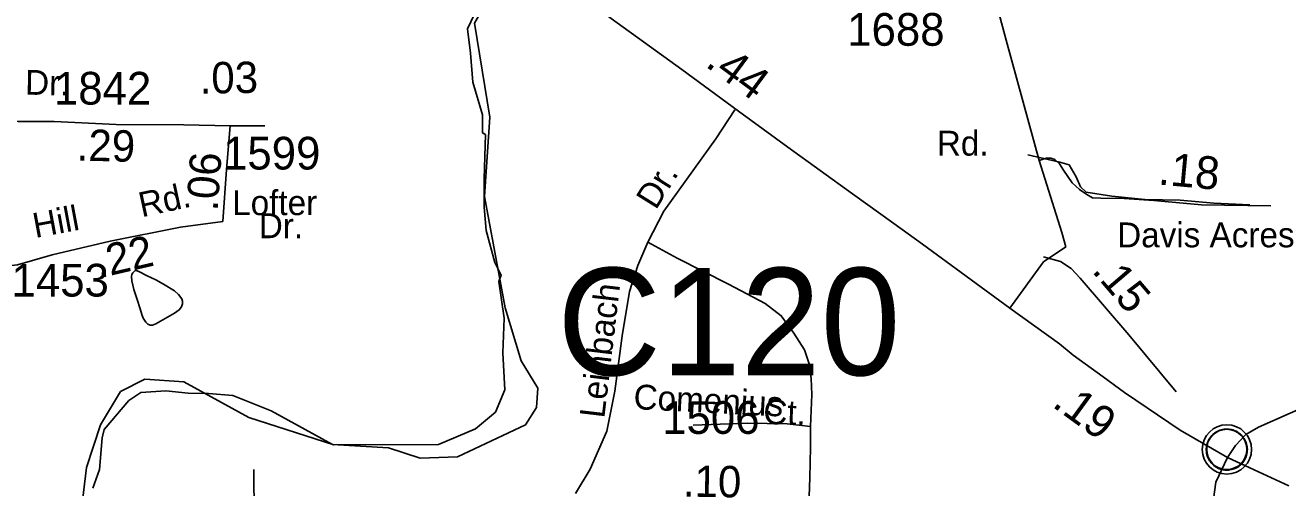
# Model space of a CAD drawing. Extents: x 1547597 to 1699558, y 810033 to 920809.
# Drawn here: x 1601652 to 1606475, y 881943 to 883710 of the extents above; entities that cross this region are included whole.
import ezdxf

# ---------------------------------------------------------------- set-up
doc = ezdxf.new("R2010")
doc.units = 0
for name, color, linetype in [('Exist Boundary Political City Limit New', 7, 'Continuous'), ('Exist Civil Demographics Community CELL', 7, 'Continuous'), ('Exist Hydrographic Creek Single Shore', 7, 'Continuous'), ('Exist Hydrographic Misc Water Feature', 7, 'Continuous'), ('Exist Road Non-System Type 51', 7, 'Continuous'), ('Exist Road Non-System Type 51 Label', 7, 'Continuous'), ('Exist Road Primary NC Attributed', 7, 'Continuous'), ('Exist Road Primary NC Service Mileage Hundredths English Label', 7, 'Continuous'), ('Exist Road Primary NC UnDivided 4 Lane Attributed', 7, 'Continuous'), ('Exist Road Secondary Mileage Hundredths English Label', 7, 'Continuous'), ('Exist Road Secondary Structure Culvert Number Label', 7, 'Continuous'), ('Exist Road Secondary Type 41 Attributed', 7, 'Continuous'), ('Exist Road Secondary Type 51 Attributed', 7, 'Continuous'), ('Exist Road Secondary Type 51 Label', 7, 'Continuous'), ('Exist Road Secondary Type 51 Number Label', 7, 'Continuous'), ('Map Preparation Boundary City Limit Buffer Line', 7, 'Continuous')]:
    doc.layers.add(name, color=color, linetype=linetype)

msp = doc.modelspace()

# ---------------------------------------------------------------- linework, layer by layer
at = {"layer": 'Exist Boundary Political City Limit New'}
for points in [[(1603485.5, 882630), (1603406.5, 883055.8), (1603427.3, 883359.1), (1603368.2, 883718.6), (1603564.5, 884063.9)], [(1601910.3, 881941.8), (1601936.5, 882012.6), (1601946.1, 882133.5), (1601954, 882165), (1602048.3, 882276.7), (1602093.7, 882307.3), (1602189.7, 882312.5), (1602274.4, 882303.8), (1602352.2, 882302.9), (1602444.8, 882295.9), (1602592.3, 882237.2), (1602825.8, 882107.5), (1603039.3, 882095.7), (1603160.4, 882055.7), (1603303.6, 882061), (1603563.7, 882183.2), (1603605.7, 882249.6), (1603610.9, 882322.9), (1603546.1, 882427.4), (1603485.5, 882630)]]:
    msp.add_lwpolyline(points, dxfattribs=at)
at = {"layer": 'Exist Civil Demographics Community CELL'}
msp.add_lwpolyline([(1606164.5, 882101.5), (1606165.5, 882107.1), (1606167.2, 882113.6), (1606170.2, 882120.8), (1606173.1, 882126.6), (1606176.4, 882132.3), (1606180.2, 882137.4), (1606184.1, 882141.8), (1606188.7, 882146.4), (1606194.3, 882151), (1606199.7, 882154.7), (1606204.6, 882157.5), (1606209.6, 882160), (1606215.1, 882162.3), (1606220.7, 882164.1), (1606225, 882165.2), (1606229.9, 882166), (1606234, 882166.7), (1606240.4, 882167), (1606244.8, 882166.9), (1606250.5, 882166.6), (1606255.4, 882165.9), (1606260.3, 882164.9), (1606265.3, 882163.5), (1606270.5, 882161.5), (1606277.1, 882158.6), (1606283.4, 882155.1), (1606288.4, 882151.6), (1606293.6, 882147.6), (1606296.9, 882144.4), (1606301, 882140), (1606304.9, 882135.3), (1606308, 882130.8), (1606311.1, 882125.7), (1606313.6, 882120.6), (1606315.6, 882115.6), (1606317.2, 882110.6), (1606318.4, 882106), (1606319.5, 882099.9), (1606320.2, 882095.2), (1606320.4, 882089.2), (1606320.2, 882083.4), (1606319.7, 882077.7), (1606318.7, 882072.3), (1606317.1, 882066.1), (1606315.2, 882060.3), (1606312.9, 882055.2), (1606309.8, 882049.2), (1606306.5, 882043.9), (1606303, 882039.2), (1606298.8, 882034.4), (1606293.5, 882029.5), (1606288.5, 882025.4), (1606283.5, 882021.9), (1606279.2, 882019.4), (1606272.3, 882016.2), (1606265.2, 882013.5), (1606259.2, 882012), (1606252.6, 882010.7), (1606248.2, 882010.2), (1606243.7, 882010), (1606238.1, 882010), (1606233.9, 882010.4), (1606228.2, 882011.1), (1606222.3, 882012.4), (1606217.7, 882013.7), (1606212.5, 882015.6), (1606208, 882017.6), (1606204, 882019.8), (1606197.2, 882023.9), (1606191.7, 882028.2), (1606186.7, 882032.7), (1606182.3, 882037.5), (1606179.1, 882041.5), (1606176.1, 882045.6), (1606172, 882052.7), (1606170.3, 882056.3), (1606168.6, 882060.3), (1606166, 882068.5), (1606164.5, 882075.5), (1606163.8, 882080.7), (1606163.4, 882087), (1606163.4, 882091.7), (1606163.9, 882098.2)], close=True, dxfattribs=at)
for centre, radius in [((1606242.1, 882089.1), 94.3), ((1606241.8, 882089.3), 76.7)]:
    msp.add_circle(centre, radius, dxfattribs=at)
at = {"layer": 'Exist Hydrographic Creek Single Shore'}
for points in [[(1603341.9, 883696.1), (1603366.6, 883750.1), (1603396, 883778.8), (1603428.8, 883793.9), (1603438.4, 883826), (1603438.4, 883871.2), (1603458.9, 883893.8), (1603459.6, 883923.9), (1603461.9, 883910.6), (1603514.2, 883999.6), (1603560.8, 884032), (1603674.4, 884105.9), (1603875.5, 884156.8), (1604024.7, 884180.4), (1604179.1, 884248.5), (1604210.6, 884363.4)], [(1601839.6, 881627.7), (1601886.7, 882020.7), (1601939.7, 882183.8), (1602015.6, 882310.2), (1602108.6, 882357.6), (1602258.6, 882348), (1602506.6, 882211.7), (1602830.6, 882106.6), (1603230.7, 882108.3), (1603372.7, 882167.8), (1603448.6, 882231.9), (1603483.7, 882316.6), (1603476.6, 882457.8), (1603481.5, 882590.5), (1603461, 882730.8), (1603469.9, 882754.7), (1603445.9, 882803.3), (1603413.1, 882926.4), (1603405.6, 883014.7), (1603404.9, 883123.5), (1603410.3, 883292.4), (1603399.1, 883298.6), (1603399.4, 883368.4), (1603362.5, 883492.9), (1603352.9, 883603.7), (1603341.9, 883696.1)]]:
    msp.add_lwpolyline(points, dxfattribs=at)
at = {"layer": 'Exist Hydrographic Misc Water Feature'}
msp.add_lwpolyline([(1602086.4, 882768.8), (1602118.3, 882752), (1602151.4, 882737), (1602181, 882720.6), (1602222.6, 882695.4), (1602237.7, 882681.4), (1602250.8, 882665.2), (1602253.5, 882656.2), (1602253.3, 882645.3), (1602249.3, 882634.3), (1602239.8, 882622.7), (1602222.7, 882609.6), (1602151.8, 882568.6), (1602138, 882564.1), (1602129.8, 882564.6), (1602120.4, 882568.2), (1602113.5, 882576.1), (1602103.4, 882590.3), (1602097.4, 882605.3), (1602091.3, 882626.1), (1602080.4, 882662.3), (1602067.1, 882700.1), (1602059.7, 882733.8), (1602058, 882749.5), (1602059.2, 882757.4), (1602062.8, 882764), (1602070.8, 882771.4), (1602075.8, 882772.5), (1602086.4, 882768.8)], dxfattribs=at)
at = {"layer": 'Exist Road Non-System Type 51'}
msp.add_line((1602527.2, 881762.1), (1602525, 882012.6), dxfattribs=at)
for points in [[(1604029.8, 882881.1), (1604091.1, 882999.5), (1604290.4, 883276.4), (1604362.9, 883387.2)], [(1605482, 883215.4), (1605603.6, 883187.3), (1605639.6, 883177), (1605667, 883130.8), (1605682.9, 883092.6), (1605704.7, 883072.4), (1605802.4, 883057.6), (1605928.2, 883044.6), (1606064.1, 883041.5), (1606191.9, 883030.5), (1606329.8, 883023.3)], [(1603754.4, 881921.4), (1603810.5, 882013.3), (1603874.2, 882158.8), (1603904.9, 882311.9), (1603932.9, 882523.8), (1603961, 882692.2), (1603991.6, 882791.8), (1604029.8, 882881.1)], [(1604029.8, 882881.1), (1604142.1, 882819.8), (1604338.5, 882720.3), (1604478.8, 882646.3), (1604540, 882600.3), (1604588.5, 882534), (1604629.3, 882470.2), (1604647.1, 882416.6), (1604654.8, 882360.4), (1604657.4, 882299.2), (1604652.3, 882176.6)], [(1605541.6, 882824.6), (1605606.5, 882806.9), (1605647.6, 882780.3), (1605681.3, 882744.1), (1605867.1, 882526.8), (1606048.1, 882309.6)], [(1604652.3, 882176.6), (1604652.3, 882097.5), (1604649.7, 881980.1), (1604644.6, 881839.5), (1604645.5, 881725.2)]]:
    msp.add_lwpolyline(points, dxfattribs=at)
at = {"layer": 'Exist Road Primary NC Attributed'}
for points in [[(1602822, 884519.1), (1602928.1, 884440.8), (1603084, 884329.6), (1603259.2, 884201.6), (1603528.7, 884002.6), (1603708.6, 883869.8), (1603890.6, 883736.4), (1604160.1, 883541.5), (1604377, 883381.4), (1604565.5, 883243.6), (1604812.1, 883066), (1604969.4, 882953.1), (1605079.6, 882873.8), (1605412.7, 882629.5)], [(1605412.7, 882629.5), (1605602.9, 882492.7), (1605655.4, 882449.4), (1605769.5, 882366.5), (1605851.7, 882306.9), (1606064.2, 882163.4), (1606243.9, 882058.9)]]:
    msp.add_lwpolyline(points, dxfattribs=at)
at = {"layer": 'Exist Road Primary NC UnDivided 4 Lane Attributed'}
msp.add_lwpolyline([(1606243.9, 882058.9), (1606329.7, 882019.2), (1606479.2, 881949.8)], dxfattribs=at)
at = {"layer": 'Exist Road Secondary Type 41 Attributed'}
msp.add_lwpolyline([(1605524.6, 883192.8), (1605551.5, 883201.8), (1605569.5, 883201.8), (1605584.4, 883196.9), (1605602.9, 883181.1), (1605618.2, 883155.8), (1605651.6, 883108.5), (1605679.1, 883082.3), (1605707.2, 883063.4), (1605728.4, 883050.8), (1605760.9, 883049.4), (1605850.2, 883048.5), (1605963.5, 883040.4), (1606144.6, 883023.7), (1606410.2, 883020.6)], dxfattribs=at)
at = {"layer": 'Exist Road Secondary Type 51 Attributed'}
msp.add_line((1602434.9, 883325.4), (1602566.9, 883325.4), dxfattribs=at)
for points in [[(1605623.2, 885404.8), (1605615.3, 885318.8), (1605604.6, 885231.7), (1605584.8, 885154.7), (1605563.2, 885090.8), (1605535.2, 885020.6), (1605461.4, 884855.9), (1605424, 884773.8), (1605336.3, 884591), (1605288.2, 884472.8), (1605273.8, 884415), (1605258.5, 884348.8), (1605255.4, 884273), (1605256.5, 884228.3), (1605261.9, 884179), (1605270.9, 884133.2), (1605293.9, 884044.4), (1605317.1, 883958.9), (1605331.5, 883903.4), (1605358.7, 883805), (1605399.4, 883653.3), (1605524.6, 883192.8)], [(1606243.9, 882058.9), (1606275.1, 882104.8), (1606314.5, 882146.1), (1606362.6, 882173.7), (1606725.5, 882335.3), (1607056, 882479.1), (1607312.6, 882595.4), (1607419.6, 882643.5), (1607644.2, 882743.5), (1607824.2, 882824.2), (1608038.2, 882919.2), (1608328.7, 883049.6), (1608527.1, 883137.5), (1608760.6, 883242.3), (1609061.8, 883377), (1609203.5, 883438.6), (1609324.3, 883493.2), (1609468.2, 883551.3), (1609587.2, 883592.4), (1609708.1, 883637), (1609801.6, 883666.1), (1609914.3, 883702.2), (1610033, 883735.5)], [(1601363.8, 882796.1), (1601393.7, 882926.8), (1601448.6, 883134.1), (1601506.4, 883273.7), (1601537.6, 883337), (1601577, 883347.2), (1601625, 883342.9), (1601762.9, 883342.9), (1601999.8, 883331.2), (1602258.1, 883329.3), (1602434.9, 883325.4)], [(1602434.9, 883325.4), (1602421.5, 883158.5), (1602407.7, 882960.3)], [(1605524.6, 883192.8), (1605611.6, 882918.7), (1605626.5, 882863.2), (1605541.5, 882805.6), (1605412.7, 882629.5)], [(1601363.8, 882796.1), (1601531.1, 882784.5), (1601622.4, 882794.8), (1601755, 882832.7), (1601977.2, 882884.4), (1602245.8, 882937.9), (1602407.7, 882960.3)], [(1604652.3, 882176.6), (1604563, 882186.9), (1604409.9, 882189.4), (1604203, 882181.3)], [(1606107.5, 878486.7), (1606116.7, 878821.2), (1606122.4, 879016.1), (1606124.5, 879187.6), (1606129.5, 879289.6), (1606130.9, 879432.1), (1606134.1, 879541.2), (1606137.7, 879658.1), (1606142.3, 879836), (1606145.1, 880020.9), (1606152.2, 880222.9), (1606155.7, 880435.5), (1606160.7, 880551), (1606164.2, 880701.2), (1606164.9, 880890.4), (1606170.6, 881083.1), (1606175.6, 881315.6), (1606182.7, 881540.2), (1606184.8, 881796), (1606190.8, 881898.8), (1606199.3, 881964.7), (1606243.9, 882058.9)]]:
    msp.add_lwpolyline(points, dxfattribs=at)
at = {"layer": 'Map Preparation Boundary City Limit Buffer Line'}
for points in [[(1603485.5, 882630), (1603406.5, 883055.8), (1603427.3, 883359.1), (1603368.2, 883718.6), (1603564.5, 884063.9)], [(1601910.3, 881941.8), (1601936.5, 882012.6), (1601946.1, 882133.5), (1601954, 882165), (1602048.3, 882276.7), (1602093.7, 882307.3), (1602189.7, 882312.5), (1602274.4, 882303.8), (1602352.2, 882302.9), (1602444.8, 882295.9), (1602592.3, 882237.2), (1602825.8, 882107.5), (1603039.3, 882095.7), (1603160.4, 882055.7), (1603303.6, 882061), (1603563.7, 882183.2), (1603605.7, 882249.6), (1603610.9, 882322.9), (1603546.1, 882427.4), (1603485.5, 882630)]]:
    msp.add_lwpolyline(points, dxfattribs=at)

# ---------------------------------------------------------------- texts
at = {"layer": 'Exist Road Non-System Type 51 Label'}
for s, rotation, p in [('Dr.', 58.0623, (1604061, 883001.4)), ('Leinbach', 83.2298, (1603863.9, 882205.9))]:
    msp.add_text(s, height=95, rotation=rotation, dxfattribs=at).set_placement(p)
at = {"layer": 'Exist Road Primary NC Service Mileage Hundredths English Label'}
for s, rotation, p in [('.44', 323.5664, (1604246.1, 883555.7)), ('.19', 323.9938, (1605570.6, 882255.5))]:
    msp.add_text(s, height=125, rotation=rotation, dxfattribs=at).set_placement(p)
at = {"layer": 'Exist Road Secondary Mileage Hundredths English Label'}
for s, height, rotation, p in [('.03', 120, 0.6719, (1602319.2, 883448.9)), ('.29', 120, 358.5494, (1601847.7, 883193.3)), ('.06', 120, 86.0241, (1602387.2, 882998.1)), ('.18', 125, 354.7348, (1605977.1, 883101.9)), ('.22', 120, 13.1029, (1601933.2, 882742.5)), ('.15', 120, 310.5317, (1605723.9, 882770)), ('.10', 120, 359.0445, (1604163.5, 881909.1))]:
    msp.add_text(s, height=height, rotation=rotation, dxfattribs=at).set_placement(p)
at = {"layer": 'Exist Road Secondary Structure Culvert Number Label'}
msp.add_text('C120', height=410.1, dxfattribs=at).set_placement((1603684.4, 882372.8))
at = {"layer": 'Exist Road Secondary Type 51 Label'}
for s, rotation, p in [('Dr.', 358.7608, (1601651.1, 883445)), ('Rd.', 12.2074, (1602097.3, 882976)), ('Hill', 10.5453, (1601690.7, 882896.9)), ('Comenius', 357.0917, (1603974.2, 882243.7)), ('Ct.', 358.0279, (1604470.3, 882186.8))]:
    msp.add_text(s, height=95, rotation=rotation, dxfattribs=at).set_placement(p)
for s, p in [('Rd.', (1605134.3, 883211.9)), ('Lofter', (1602442.8, 882984.5)), ('Dr.', (1602544.4, 882896.4)), ('Davis Acres Ln.', (1605823.1, 882861.5))]:
    msp.add_text(s, height=95, dxfattribs=at).set_placement(p)
at = {"layer": 'Exist Road Secondary Type 51 Number Label'}
for s, p in [('1688', (1604791.9, 883631.7)), ('1842', (1601762, 883406.9)), ('1599', (1602407.9, 883158.8)), ('1453', (1601599.9, 882673.4)), ('1506', (1604085.2, 882148.6))]:
    msp.add_text(s, height=125, dxfattribs=at).set_placement(p)

doc.saveas('drawing.dxf')
